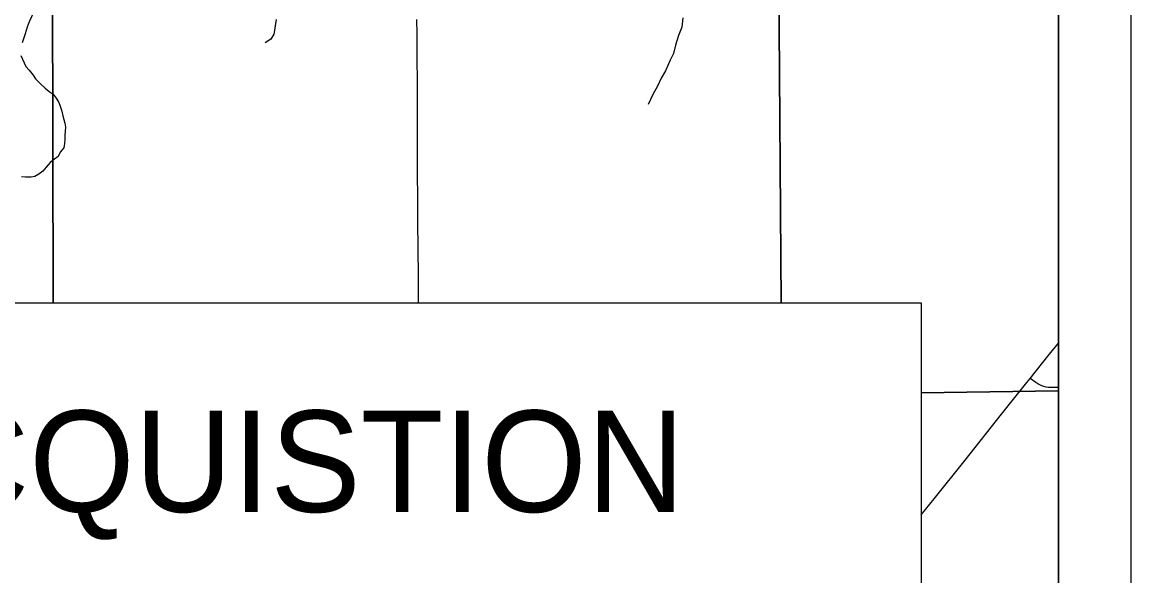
# Model space of a CAD drawing. Extents: x 0 to 34, y 0 to 22.
# Drawn here: x 7.469 to 9, y 17.158 to 17.922 of the extents above; entities that cross this region are included whole.
import ezdxf

# ---------------------------------------------------------------- set-up
doc = ezdxf.new("R2010")
doc.units = 0
for name, color, linetype in [('Default', 7, 'Continuous'), ('GM_X_County_Road', 7, 'Continuous'), ('GM_X_Minor_River', 7, 'Continuous'), ('GM_X_Section', 7, 'Continuous'), ('GM_X_State_Route', 7, 'Continuous'), ('GM_X_Township_Road', 7, 'Continuous'), ('SH_Cut_Line', 7, 'Continuous'), ('SH_Data', 7, 'Continuous'), ('SH_Text', 7, 'Continuous')]:
    doc.layers.add(name, color=color, linetype=linetype)

msp = doc.modelspace()

# ---------------------------------------------------------------- linework, layer by layer
at = {"layer": 'Default'}
msp.add_lwpolyline([(8.9, 14.3696), (8.9, 18.4271), (8.8212, 18.4259), (8.7888, 18.4255), (8.508, 18.4199), (7.4947, 18.4149), (6.6827, 18.4182), (6.4755, 18.4174)], dxfattribs=at)
for points in [[(8.7107, 17.4109), (8.9, 17.4137), (8.9, 18.4219), (8.5107, 18.4214), (8.5174, 17.5349), (8.7107, 17.5349)], [(8.5252, 16.8178), (8.53, 16.4), (8.9, 16.3958), (8.9, 17.4137), (8.7107, 17.4109), (8.7107, 16.8178)]]:
    msp.add_lwpolyline(points, close=True, dxfattribs=at)
at = {"layer": 'GM_X_County_Road'}
msp.add_lwpolyline([(8.0167, 17.5349), (8.0166, 17.5396), (8.0164, 17.5738), (8.0161, 17.608), (8.0155, 17.6483), (8.0155, 17.6701), (8.0153, 17.7227), (8.0152, 17.7476), (8.0153, 17.788), (8.015, 17.8314), (8.0148, 17.8811), (8.0148, 17.906), (8.0145, 17.926)], dxfattribs=at)
at = {"layer": 'GM_X_Minor_River'}
for points in [[(7.5496, 18.0031), (7.5431, 17.997), (7.5343, 17.9905), (7.5282, 17.9845), (7.5176, 17.978), (7.5107, 17.9712), (7.505, 17.967), (7.4989, 17.9605), (7.4966, 17.9556), (7.4928, 17.9506), (7.4852, 17.9362), (7.4822, 17.9297), (7.4792, 17.9229), (7.4765, 17.9157), (7.4735, 17.9065), (7.4712, 17.8993), (7.4693, 17.894)], [(7.8203, 17.9261), (7.8188, 17.9174), (7.8177, 17.9109), (7.8169, 17.906), (7.8128, 17.8991), (7.8047, 17.8938)], [(8.3813, 17.9283), (8.3802, 17.9158), (8.3757, 17.904), (8.3712, 17.8907), (8.3686, 17.8793), (8.3641, 17.8698), (8.3577, 17.8553), (8.3517, 17.8451), (8.3464, 17.8341), (8.3401, 17.8226), (8.3337, 17.809)], [(7.4678, 17.8765), (7.4697, 17.8716), (7.4747, 17.8613), (7.4789, 17.8563), (7.4847, 17.8495), (7.4877, 17.8442), (7.4946, 17.8373), (7.5011, 17.8312), (7.5065, 17.8267), (7.5122, 17.8232), (7.5164, 17.8175), (7.5202, 17.8118), (7.5218, 17.8065), (7.5241, 17.7997), (7.5256, 17.7932), (7.5283, 17.7829), (7.5291, 17.7776), (7.5287, 17.7719), (7.5284, 17.7658), (7.5284, 17.7605), (7.528, 17.7552), (7.5269, 17.7491), (7.5219, 17.743), (7.5189, 17.7369), (7.5139, 17.7335), (7.5079, 17.7286), (7.5025, 17.7225), (7.498, 17.7168), (7.4922, 17.7126), (7.4869, 17.7096), (7.4819, 17.7084), (7.4739, 17.7084), (7.4686, 17.7088)]]:
    msp.add_lwpolyline(points, dxfattribs=at)
at = {"layer": 'GM_X_Section'}
for points in [[(7.5121, 17.5349), (7.5102, 18.4173), (7.4947, 18.4172), (6.4793, 18.4161), (6.4931, 17.5349)], [(8.5174, 17.5349), (8.5107, 18.4214), (7.5102, 18.4173), (7.5121, 17.5349)]]:
    msp.add_lwpolyline(points, close=True, dxfattribs=at)
at = {"layer": 'GM_X_State_Route'}
msp.add_lwpolyline([(8.7107, 17.2423), (8.7284, 17.2645), (8.7711, 17.318), (8.8216, 17.3811), (8.8564, 17.4249), (8.8609, 17.4305), (8.8854, 17.4613), (8.9, 17.4795)], dxfattribs=at)
at = {"layer": 'GM_X_Township_Road'}
msp.add_lwpolyline([(8.9, 17.4182), (8.8926, 17.418), (8.8864, 17.4183), (8.8832, 17.4188), (8.8801, 17.4195), (8.8771, 17.4205), (8.8742, 17.4218), (8.8714, 17.4234), (8.8688, 17.4251), (8.8609, 17.4305)], dxfattribs=at)
at = {"layer": 'SH_Cut_Line'}
msp.add_lwpolyline([(8.9, 14.3696), (8.9, 20.9), (2.6032, 20.9)], dxfattribs=at)
at = {"layer": 'SH_Data'}
for p, q in [((9, 21), (9, 14)), ((8.9, 20.9), (8.9, 14.1))]:
    msp.add_line(p, q, dxfattribs=at)
at = {"layer": 'SH_Text'}
msp.add_lwpolyline([(6.4908, 17.5349), (8.7107, 17.5349), (8.7107, 16.8178), (6.4908, 16.8178)], close=True, dxfattribs=at)

# ---------------------------------------------------------------- texts
msp.add_text('END ACQUISTION', height=0.14, dxfattribs=at).set_placement((6.7718, 17.2463))

doc.saveas('drawing.dxf')
